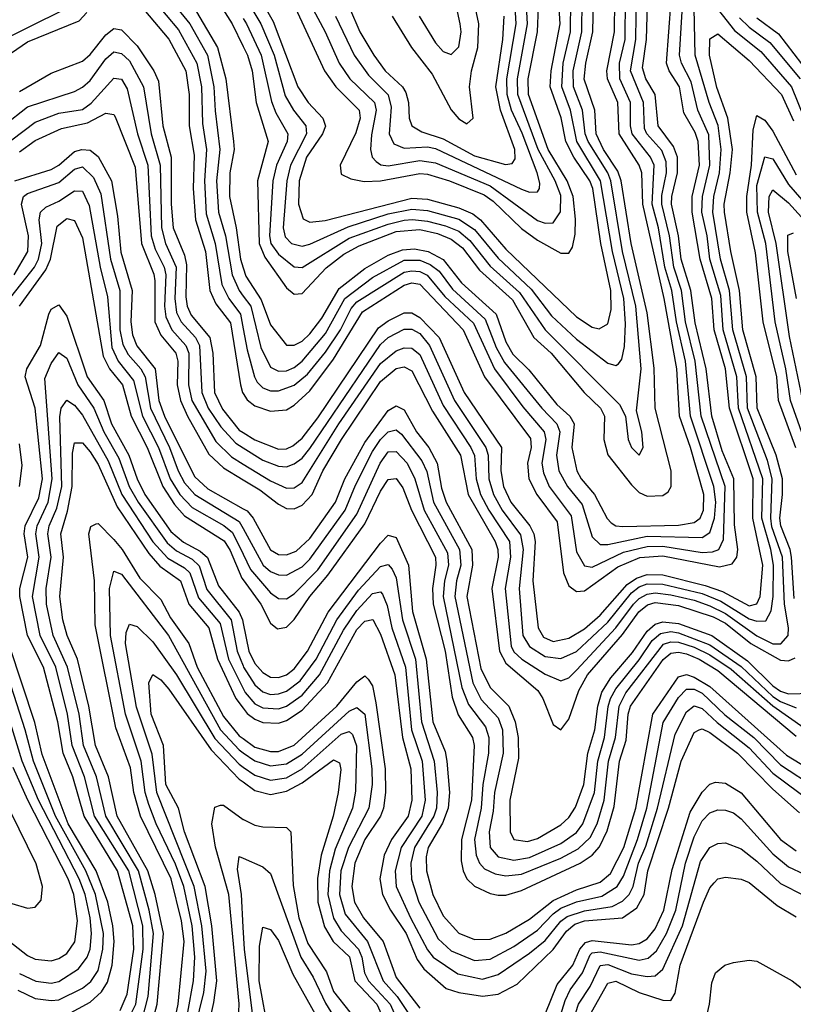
# Model space of a CAD drawing. Header units: inches. Extents: x 501365 to 657855, y 482276 to 547543.
# Tile 483 of 656: x 579430 to 581403, y 522430 to 524941. Entities that reach past the tile are written whole.
import ezdxf

# ---------------------------------------------------------------- set-up
doc = ezdxf.new("R2010")
doc.units = ezdxf.units.IN
doc.header["$MEASUREMENT"] = 0
doc.layers.add('A5572', color=7, linetype='Continuous')
doc.layers.add('A5582', color=7, linetype='Continuous')

msp = doc.modelspace()

# ---------------------------------------------------------------- linework, layer by layer
at = {"layer": 'A5572', "color": 5}
for points, elevation in [([(579886.2, 525066.2), (579971.8, 524930), (580000, 524872.1)], 2720), ([(579799.5, 525010), (579863.9, 524930), (579908.7, 524850), (579925.4, 524770), (579928.2, 524708.2), (579940.4, 524610), (579932, 524530), (579937.1, 524450), (579954.5, 524390), (579971.7, 524290), (579989.5, 524250), (580000, 524235.9)], 2660), ([(579772.3, 524990), (579834.9, 524914.9), (579882.2, 524830), (579893.5, 524770), (579896.2, 524676.2), (579906.6, 524610), (579901.4, 524530), (579905.8, 524445.8), (579928.5, 524370), (579945.8, 524265.8), (579963.2, 524230), (579993.1, 524190), (580000, 524152.8)], 2640), ([(579347.1, 524870), (579550, 524970.3)], 2640), ([(579369.9, 524830), (579450, 524884.4), (579581.9, 524938.1), (579601.1, 524958.9)], 2620), ([(579746.9, 524966.9), (579810, 524891), (579853.9, 524810), (579862.6, 524750), (579862.1, 524670), (579875.4, 524595.4), (579872.1, 524510), (579878.1, 524430), (579904, 524350), (579914.7, 524250), (579930, 524216.1), (579967.8, 524167.8), (579993.5, 524010), (579998.5, 523990), (580000, 523987.6)], 2620), ([(579880.7, 524960.7), (579934.2, 524870), (579955.6, 524790), (579975.1, 524630), (579976.6, 524610), (579966, 524550), (579965.2, 524490), (579982.2, 524410), (579992.9, 524330), (580000, 524307.6)], 2680), ([(579430, 524758.1), (579510, 524804.4), (579590, 524835), (579610, 524852), (579650, 524902.2), (579670, 524918.2), (579690, 524915.3), (579730, 524874.2), (579772.5, 524810), (579783.8, 524783.8), (579795.2, 524670), (579816.5, 524590), (579816.5, 524470), (579821.4, 524410), (579850, 524340.7), (579855.7, 524315.7), (579853.7, 524233.7), (579857.1, 524210), (579867.3, 524187.3), (579915.2, 524130), (579922.2, 524090), (579927.2, 523990), (579947.3, 523947.3), (579990, 523894.4), (580000, 523888.1)], 2580), ([(579390, 524671), (579450, 524718.8), (579570, 524757.9), (579590, 524768.5), (579610, 524785.6), (579650, 524841.1), (579670, 524858.6), (579690, 524854.8), (579710, 524835.7), (579746, 524770), (579765.4, 524650), (579788, 524570), (579791.5, 524410), (579801.9, 524370), (579828.8, 524310), (579825.7, 524230), (579830, 524194), (579841.5, 524170), (579878.7, 524130), (579889, 524110), (579894.3, 523990), (579910.7, 523950), (579942.7, 523902.7), (579981, 523861), (580000, 523849)], 2560), ([(579410, 524634.8), (579470, 524679.3), (579530, 524702.8), (579590, 524712), (579612, 524728), (579670, 524791.7), (579690, 524788.8), (579704.3, 524764.3), (579730.4, 524650), (579756.6, 524570), (579765.5, 524390), (579775.6, 524355.6), (579798.3, 524310), (579802.5, 524290), (579799.1, 524210), (579802.7, 524182.7), (579818, 524150), (579854.1, 524110), (579861.1, 524090), (579860.3, 524010), (579869.1, 523970), (579930, 523865), (579970, 523826.2), (580000, 523807.7)], 2540), ([(579430, 524604), (579470, 524632.3), (579536.4, 524663.6), (579602.6, 524677.4), (579650, 524702.7), (579670, 524698.8), (579673.4, 524693.4), (579724.8, 524564.8), (579740.7, 524370), (579772.2, 524292.2), (579774.9, 524274.9), (579774.3, 524170), (579790, 524136), (579828.4, 524090), (579833, 524070), (579831.8, 524010), (579840, 523970), (579857.7, 523930), (579912.7, 523832.7), (579950, 523797.9), (580000, 523767.5)], 2520), ([(579417.5, 524530), (579510, 524558.5), (579530, 524569.8), (579570, 524604.3), (579588.6, 524610), (579610, 524608.4), (579630, 524591.8), (579663.9, 524530), (579679.7, 524439.7), (579688.2, 524348.2), (579717.2, 524250), (579713.4, 524170), (579717.5, 524137.5), (579729.2, 524109.2), (579775.7, 524050), (579784.7, 523970), (579799.2, 523930), (579875.8, 523775.8), (579910, 523744.6), (580000, 523693.8)], 2480), ([(579416.2, 524290), (579451.2, 524350), (579452.9, 524390), (579434.7, 524470), (579440.1, 524490), (579450, 524497.2), (579530, 524525.6), (579570, 524559.4), (579590, 524565.5), (579618.3, 524538.3), (579636.7, 524496.7), (579661.9, 524330), (579685.2, 524250), (579685.8, 524150), (579692.8, 524112.8), (579706.7, 524086.7), (579739, 524050), (579750.2, 524030.2), (579763.6, 523950), (579812.4, 523850), (579833.8, 523790), (579850, 523759.9), (579876.9, 523730), (579990, 523661.3), (580000, 523642.9)], 2460), ([(579398.6, 524221.4), (579467.6, 524310), (579477.8, 524330), (579486.6, 524370), (579480.1, 524430), (579482.8, 524450), (579497, 524463), (579530, 524478.3), (579570, 524504.6), (579590, 524503.3), (579607.2, 524467.2), (579635.2, 524310), (579653.9, 524233.9), (579664.9, 524104.9), (579681.5, 524070), (579720.7, 524020.7), (579743, 523930), (579783.8, 523850), (579813.5, 523770), (579838.1, 523730), (579870, 523696.5), (579950.9, 523650.9), (579972.9, 523632.9), (580000, 523577.6)], 2440), ([(579429.4, 524210), (579497.1, 524302.9), (579508.5, 524330), (579525.9, 524414.1), (579550, 524433.6), (579570, 524429.1), (579590, 524384.4), (579643.1, 524083.1), (579659.4, 524050), (579692.6, 524010), (579714.1, 523930), (579755.1, 523850), (579795.4, 523750), (579824.5, 523704.5), (579850, 523675.8), (579951.7, 523611.7), (579967.1, 523587.1), (579996.6, 523516.6), (580000, 523511.9)], 2420), ([(579686.1, 522413.9), (579704.2, 522455.8), (579721.1, 522570), (579718.8, 522630), (579679.7, 522770), (579594.4, 522910), (579565.6, 523010), (579541.1, 523070), (579527.1, 523150), (579490.6, 523290), (579450.4, 523370), (579430.9, 523470), (579430.3, 523490), (579450.8, 523570), (579441.5, 523630), (579444.4, 523650), (579478.6, 523721.4), (579488.5, 523770), (579469.8, 523949.8), (579444.1, 524030), (579448.3, 524050), (579483.3, 524110), (579504.1, 524190), (579510, 524202.5), (579530, 524213.8), (579550, 524184.7), (579602.3, 524030), (579644.4, 523970), (579664.5, 523910), (579708.2, 523830), (579729.3, 523770), (579749.4, 523730), (579815.4, 523635.4), (579848, 523608), (579890, 523585.5), (579909.2, 523569.2), (579937, 523497), (579989.9, 523429.9), (579998.1, 523410), (580000, 523400.8)], 2380), ([(579701, 522379), (579726.6, 522430), (579745.2, 522570), (579744.4, 522630), (579708.4, 522770), (579621.2, 522910), (579595.3, 523010), (579563.6, 523090), (579551.9, 523170), (579521.9, 523290), (579482.3, 523370), (579462.7, 523470), (579480, 523570), (579471, 523630), (579474.3, 523650), (579502.4, 523710), (579513.3, 523770), (579494.3, 524025.7), (579510, 524064.3), (579530, 524091.8), (579550, 524077.8), (579578, 524010), (579619.3, 523950), (579645, 523890), (579682.5, 523822.5), (579709.6, 523750), (579732.4, 523710), (579806.4, 523606.4), (579830, 523586.4), (579870, 523565), (579887.7, 523547.7), (579907.4, 523487.4), (579969.7, 523410), (579984.5, 523330), (580000, 523292.7)], 2360), ([(579742.4, 522390), (579757.9, 522450), (579771.6, 522610), (579760.5, 522670), (579732.8, 522770), (579649.8, 522910), (579625.8, 523010), (579593, 523090), (579581.4, 523170), (579552.1, 523290), (579515.9, 523370), (579498.7, 523450), (579497.3, 523490), (579510, 523570), (579502, 523630), (579505.4, 523650), (579525.2, 523694.8), (579537.3, 523750), (579532.1, 523927.9), (579536, 523950), (579550, 523970.5), (579570, 523957.7), (579590, 523932.5), (579656.1, 523816.1), (579690.6, 523730), (579769.4, 523609.4), (579807.7, 523567.7), (579850, 523543.2), (579863.8, 523530), (579886, 523466), (579940.9, 523400.9), (579962.7, 523310), (580000, 523235.3)], 2340), ([(579430, 523750), (579436.2, 523803.8), (579430, 523858.8)], 2420), ([(579764.4, 522370), (579781, 522430), (579797.1, 522610), (579775.3, 522710), (579756.6, 522770), (579678.8, 522910), (579656.7, 523010), (579623.4, 523090), (579606.7, 523190), (579577.5, 523310), (579550.9, 523370), (579540.3, 523410), (579532.8, 523470), (579541.5, 523570), (579535, 523630), (579552.3, 523687.7), (579564.3, 523750), (579564.8, 523835.2), (579570, 523862), (579590, 523861.6), (579610, 523838.8), (579630, 523806.5), (579678.6, 523698.6), (579759.1, 523579.1), (579787.4, 523547.4), (579839.9, 523510), (579861.6, 523450), (579912.7, 523390), (579934.2, 523310), (579981.5, 523210), (580000, 523184.7)], 2320), ([(579821.7, 522370), (579833.8, 522430), (579849.1, 522590), (579842.6, 522642.6), (579816, 522750), (579738.5, 522910), (579721.5, 522970), (579713, 523033), (579675.3, 523135.3), (579622.6, 523397.4), (579620.6, 523510), (579606.2, 523630), (579611.5, 523648.5), (579625, 523655), (579630, 523656.1), (579670, 523614.8), (579691, 523590), (579736.6, 523516.6), (579790, 523462.4), (579815, 523415), (579861.2, 523350), (579882.7, 523290), (579950, 523163.7), (579990, 523114.6), (580000, 523107.4)], 2280), ([(579859.1, 522410), (579873.2, 522490), (579876.7, 522550), (579869.9, 522630), (579848.6, 522730), (579827.6, 522787.6), (579777.7, 522890), (579759.3, 522939.3), (579750.2, 522970.2), (579740, 523050), (579700.2, 523170), (579662, 523370), (579659.4, 523490), (579670, 523534.6), (579690, 523526.4), (579809.4, 523370), (579942.5, 523130), (579990, 523078.4), (580000, 523071.4)], 2260), ([(579856.5, 522283.5), (579899.7, 522460.3), (579905.5, 522514.5), (579894.8, 522630), (579875.3, 522730), (579779.4, 522970), (579767.6, 523067.6), (579727.6, 523187.6), (579699.5, 523350), (579701.7, 523378.3), (579710, 523399.4), (579730, 523393.3), (579770, 523354.2), (579830, 523269.8), (579928, 523108), (579990, 523041.9), (580000, 523034.9)], 2240), ([(579550, 522402.8), (579610, 522435.1), (579638.4, 522461.6), (579653.7, 522486.3), (579665.5, 522530), (579671.4, 522590), (579667.9, 522630), (579654.8, 522690), (579624.7, 522770), (579553.9, 522890), (579487.2, 523067.2), (579468.4, 523148.4), (579403.8, 523343.8)], 2420), ([(579425.6, 522465.6), (579470, 522444.9), (579510, 522439.1), (579530, 522441.6), (579590, 522471.1), (579611.7, 522488.3), (579630, 522516.1), (579642.2, 522570), (579643.4, 522610), (579623.6, 522710), (579598.4, 522770), (579521.5, 522910), (579465.3, 523050), (579444.2, 523130), (579387.2, 523307.2)], 2440), ([(579881.9, 522238.1), (579925.5, 522434.5), (579932.4, 522490), (579919.8, 522630), (579903, 522730), (579850.3, 522870), (579835.1, 522930), (579803.1, 522990), (579796.6, 523090), (579765.6, 523170), (579759.1, 523250), (579770, 523271), (579790, 523257.7), (579810, 523233.4), (579918.5, 523078.5), (579990, 523004.2), (580000, 522996.9)], 2220), ([(579430, 522508.1), (579471.6, 522488.4), (579510, 522484), (579530, 522488.3), (579579.8, 522520.2), (579602.4, 522550), (579609.5, 522570.5), (579613.3, 522610), (579610, 522650.7), (579597.1, 522710), (579581.5, 522750), (579478.5, 522950), (579436.8, 523050), (579374.3, 523250)], 2460), ([(579350, 522632.1), (579450, 522554.6), (579470, 522544.6), (579510, 522540.9), (579530, 522546.6), (579550, 522559.4), (579571, 522589), (579577.6, 522642.4), (579568.4, 522710), (579553.5, 522750), (579451.3, 522950), (579413.8, 523033.8)], 2480), ([(579410, 522687.1), (579450, 522675), (579470, 522677.9), (579484.5, 522695.5), (579488.6, 522730), (579472.2, 522787.8), (579362.2, 523010)], 2520), ([(579988.4, 522390), (579989.3, 522430.7), (579963.2, 522710), (579929.7, 522830.3), (579919.8, 522890), (579927.4, 522932.6), (579942.4, 522937.6), (579950, 522937.5), (580000, 522901.2)], 2180), ([(580000, 522626.3), (579995.4, 522710), (579985.3, 522774.7), (579990, 522807), (580000, 522802.6)], 2160)]:
    msp.add_lwpolyline(points, dxfattribs=dict(at, elevation=elevation))
at = {"layer": 'A5582', "color": 5}
for points, elevation in [([(580000, 523849), (580050, 523817.6), (580090, 523801.8), (580110, 523800.7), (580130, 523807.8), (580150, 523822.9), (580170, 523846.9), (580350, 524112.5), (580370, 524130.7), (580410, 524151.4), (580430, 524151.3), (580450, 524140.3), (580475.3, 524110), (580538.9, 523970), (580618.5, 523850), (580624.5, 523830), (580626.3, 523770), (580637.9, 523730), (580660.1, 523690), (580707.2, 523627.2), (580714, 523590), (580703.3, 523490), (580713, 523370), (580730, 523342), (580770, 523317.2), (580810, 523311.4), (580850, 523329.8), (580930, 523404.7), (580990, 523478.9), (581010, 523494.2), (581030, 523501.7), (581070, 523501), (581170, 523477.6), (581218.2, 523458.2), (581290, 523413.2), (581310, 523406.6), (581332.5, 523407.5), (581346.5, 523433.6), (581351.3, 523470), (581351.7, 523550), (581345.2, 523590), (581322.3, 523670), (581324.7, 523770), (581262.6, 523950), (581258.4, 524030), (581223.9, 524150), (581217.4, 524237.4), (581190.1, 524330), (581182.8, 524390), (581169.5, 524450), (581171.1, 524490), (581190.1, 524570), (581187.1, 524647.1), (581159, 524710), (581142.3, 524782.3), (581117.3, 524830), (581112.8, 524850), (581126, 525074)], 2560), ([(580000, 525070.5), (580076.3, 524936.3), (580139.4, 524770), (580165.6, 524730), (580203.2, 524690), (580209.7, 524669.7), (580202.1, 524650), (580161, 524590), (580142.4, 524530), (580141.2, 524470), (580152.7, 524432.7), (580170, 524424.1), (580208.6, 524428.6), (580430, 524485.8), (580470, 524483.3), (580550, 524460.7), (580585.6, 524445.6), (580605, 524430), (580670, 524355.7), (580850, 524182.8), (580890, 524156.5), (580907.7, 524152.3), (580930, 524165.6), (580938.5, 524201.5), (580937.3, 524250), (580911.7, 524370), (580891.3, 524510), (580884, 524530), (580843.4, 524590), (580822.3, 524630), (580810.3, 524690.3), (580782.4, 524770), (580784.9, 524810), (580807.9, 524930), (580802.8, 525010)], 2780), ([(580134.3, 525050), (580208.6, 524910), (580244.3, 524830), (580272.3, 524790), (580334.7, 524730), (580339.4, 524710), (580326.9, 524646.9), (580325, 524610), (580328.8, 524590), (580338.8, 524578.8), (580351, 524571), (580370, 524568.1), (580450, 524581.9), (580490, 524576.1), (580630, 524517.2), (580750, 524428.5), (580770, 524421.6), (580790, 524422.6), (580809, 524451), (580810, 524492.4), (580795.6, 524530), (580751.8, 524610), (580700.2, 524750), (580699.7, 524790), (580725, 524930), (580721.1, 524990)], 2840), ([(580000, 524152.8), (580010, 524098.8), (580028.4, 524030), (580036, 524016), (580050, 524001.9), (580070, 523994.4), (580090, 523994.3), (580130, 524008.6), (580163.6, 524036.4), (580210, 524092.8), (580248.3, 524150), (580275.5, 524204.5), (580290, 524221.6), (580410, 524296.6), (580430, 524300.6), (580450, 524298.3), (580469.4, 524289.3), (580514.5, 524234.5), (580587.1, 524167.1), (580641.1, 524050), (580713.3, 523953.3), (580767, 523890), (580771.4, 523870), (580761.8, 523810), (580765.3, 523785.3), (580780.4, 523750), (580835.9, 523675.9), (580850, 523584.1), (580870, 523547.9), (580890, 523544.8), (580970, 523582.5), (581030, 523597.6), (581070, 523598.5), (581170, 523582.2), (581196.7, 523583.3), (581212.9, 523590), (581224.9, 523615.1), (581228.7, 523750), (581167.9, 523930), (581152.3, 524070), (581128.1, 524170), (581117.4, 524250), (581098.1, 524310), (581087.1, 524390), (581067.3, 524470), (581067.3, 524492.7), (581079.5, 524550), (581078.4, 524578.4), (581067, 524607), (581029.5, 524649.5), (581023.4, 524663.4), (581021, 524730), (580987.4, 524810), (581001.3, 524890), (581002.6, 525010)], 2640), ([(580000, 523987.6), (580010, 523971.1), (580030, 523956), (580070, 523942.7), (580110, 523946), (580130, 523957.5), (580170, 523994.2), (580230, 524074.7), (580304.1, 524195.9), (580410, 524264.2), (580430, 524269.5), (580450, 524266.1), (580561.1, 524150), (580615.1, 524030), (580732.5, 523872.5), (580734, 523850), (580725.1, 523810), (580728.5, 523770), (580748.9, 523730), (580800.5, 523660.5), (580816.4, 523530), (580830, 523497.3), (580850, 523482.2), (580870, 523484), (580954.8, 523545.2), (581011, 523569), (581070, 523573.5), (581214.3, 523545.7), (581246.7, 523553.3), (581258.3, 523570), (581260.9, 523590), (581252.4, 523652.4), (581250.7, 523770), (581221.6, 523841.6), (581194.9, 523930), (581180.8, 524050), (581152.3, 524167.7), (581141.5, 524250), (581116.5, 524330), (581110, 524390), (581092.4, 524470), (581092.6, 524490), (581107.4, 524550), (581107, 524590), (581097.2, 524617.2), (581058, 524670), (581050.1, 524750), (581026.4, 524790), (581018.1, 524818.1), (581028.5, 524890), (581032, 525010)], 2620), ([(580000, 525005.7), (580044.9, 524930), (580079.1, 524850), (580106.9, 524746.9), (580128.3, 524710), (580159.9, 524670), (580161.2, 524650), (580121, 524570), (580111, 524530), (580101.8, 524410), (580107.2, 524387.2), (580123.4, 524370), (580150, 524363.6), (580170, 524368.3), (580267.4, 524412.6), (580370, 524445.5), (580430, 524457.7), (580470, 524454.3), (580550, 524431.9), (580590, 524405.4), (580650, 524332.8), (580733.9, 524253.9), (580786, 524186), (580850, 524125.9), (580930, 524065.1), (580950, 524058.5), (580956.5, 524063.5), (580965.2, 524074.8), (580972.4, 524107.6), (580975, 524165), (580970.7, 524230), (580941.6, 524350), (580911.4, 524530), (580850.3, 524630), (580834.7, 524710), (580812.1, 524770), (580816.2, 524830), (580834.9, 524910), (580835.2, 524990)], 2760), ([(580448.9, 524950), (580490, 524881.9), (580510, 524859.8), (580530, 524852.3), (580550, 524871.6), (580555.7, 524910), (580553, 524930), (580535.8, 525010)], 2940), ([(580000, 524235.9), (580019.2, 524210), (580045, 524105), (580070, 524054.9), (580090, 524044.7), (580110, 524045.6), (580130, 524054), (580150, 524069.8), (580210, 524140.7), (580259.5, 524230), (580330, 524283.5), (580410, 524327.3), (580450, 524327.8), (580476.8, 524316.8), (580499.4, 524299.4), (580533.7, 524253.7), (580617, 524177), (580645.1, 524105.1), (580666.3, 524066.3), (580761.3, 523950), (580800, 523910), (580807.5, 523890), (580799.2, 523830), (580805, 523790), (580827, 523750), (580864.2, 523704.2), (580890, 523622), (580910, 523602.4), (580930, 523602), (581030, 523623.9), (581170, 523620.2), (581190, 523632.9), (581201.4, 523670), (581204.7, 523710), (581200.3, 523750), (581140.2, 523930), (581127.9, 524070), (581104.5, 524170), (581093.1, 524250), (581075.4, 524310), (581059.2, 524410), (581042.8, 524470), (581047.6, 524570), (581038.9, 524590), (580992.1, 524650), (580987.1, 524670), (580987.7, 524730), (580960.4, 524790), (580959.5, 524830), (580973.5, 524890), (580974.9, 524994.9)], 2660), ([(580000, 524307.6), (580006.6, 524286.6), (580046.1, 524226.1), (580070, 524163), (580110, 524110.6), (580130, 524110.4), (580150, 524121.2), (580170, 524139.4), (580200.4, 524179.6), (580244.6, 524255.4), (580310, 524306.6), (580370, 524340), (580406.3, 524353.7), (580436.5, 524356.5), (580471.5, 524350), (580510, 524328.9), (580556.4, 524270), (580644.9, 524190), (580670, 524119), (580687.5, 524087.5), (580728, 524048), (580799.8, 523959.8), (580832.5, 523930), (580844, 523910), (580838.2, 523850), (580850.3, 523790), (580861.6, 523770), (580896, 523730), (580928.4, 523668.4), (580938.1, 523658), (580950.3, 523650.3), (580968.1, 523648.1), (581110, 523651.7), (581150, 523658.3), (581165.2, 523670), (581173.6, 523690), (581174.3, 523730), (581140.6, 523850), (581112.1, 523930), (581105.3, 524050), (581073.3, 524230), (581018.8, 524470), (581016.3, 524550), (581009.2, 524570), (580958.9, 524650), (580955.3, 524730), (580929.2, 524790), (580927.4, 524810), (580946.9, 524910), (580947.8, 524990)], 2680), ([(580000, 524872.1), (580010.8, 524850), (580022.8, 524810), (580033.3, 524730), (580063.5, 524630), (580036.8, 524530), (580040.6, 524370), (580054.8, 524334.8), (580110, 524257), (580130, 524240.8), (580150, 524242.4), (580211.9, 524308.1), (580256.8, 524343.2), (580295.6, 524364.4), (580390, 524400.3), (580450, 524406.1), (580495.4, 524395.4), (580530, 524381.2), (580559, 524359), (580602.2, 524302.2), (580686.3, 524226.3), (580740.9, 524130), (580785, 524090), (580869.1, 523990), (580911, 523950), (580921.1, 523930), (580919.5, 523870), (580930, 523830.8), (580990, 523754.3), (581010, 523734.9), (581030, 523725.9), (581070, 523727.1), (581083.2, 523736.8), (581091.2, 523750), (581091.3, 523790), (581050, 523950), (581047.9, 524052.1), (581030, 524193.3), (580989.6, 524369.7), (580964.1, 524530), (580955, 524554.9), (580918.8, 524610), (580900.2, 524650), (580896.2, 524710), (580869.2, 524789.2), (580873.3, 524830), (580891.8, 524910), (580893.4, 524990)], 2720), ([(580000, 523888.1), (580030, 523869), (580090, 523845.3), (580110, 523846.5), (580126.3, 523853.7), (580150, 523873.6), (580190, 523925.8), (580345.3, 524154.7), (580370, 524172.8), (580410, 524192.9), (580430, 524192.9), (580450, 524181.6), (580499.5, 524130), (580563.8, 523990), (580658.2, 523850), (580657.1, 523790), (580663.9, 523750), (580682.4, 523710), (580730.6, 523650), (580741.2, 523630), (580744.1, 523610), (580738.3, 523510), (580752, 523390), (580765.7, 523365.7), (580790, 523354.9), (580830, 523363.2), (580870, 523387.6), (580910, 523422.2), (580979.2, 523500.8), (581003.2, 523516.8), (581030, 523525.9), (581070, 523525), (581178.1, 523498.1), (581222.2, 523482.2), (581290, 523445.9), (581309.3, 523450.7), (581318.3, 523470), (581325.3, 523550), (581299.5, 523670), (581300, 523770), (581240.2, 523950), (581230, 524050), (581200.5, 524150), (581194.5, 524230), (581164.7, 524330), (581144.6, 524450), (581144.4, 524490), (581163.7, 524570), (581160, 524630), (581152.8, 524652.8), (581123.1, 524703.1), (581112.6, 524770), (581086.4, 524810), (581079.3, 524830), (581091.3, 524990)], 2580), ([(580000, 524943.9), (580008.4, 524930), (580045.9, 524850), (580071.9, 524731.8), (580083.2, 524703.2), (580114, 524650), (580112.1, 524630), (580085.3, 524570), (580075.6, 524530), (580066.7, 524390), (580070.8, 524370), (580090, 524342.7), (580130, 524310.7), (580150, 524308.5), (580270, 524383.7), (580370, 524419.5), (580410, 524429.3), (580431.6, 524431.6), (580470, 524427.1), (580515.5, 524415.5), (580550, 524401.1), (580578.1, 524378.1), (580630, 524312.4), (580704.9, 524244.9), (580770, 524150.3), (580959.2, 523959.2), (580975, 523930), (580981.5, 523870), (580990, 523849.4), (581010, 523830.3), (581020.2, 523850), (581016.3, 523890), (581003.1, 523943.1), (581014.3, 524050), (581000.8, 524210), (580967.3, 524350), (580937.7, 524530), (580929.7, 524550), (580879.6, 524630), (580872.2, 524650), (580865.5, 524710), (580842.5, 524770), (580841.1, 524810), (580863.8, 524910), (580864.6, 524990)], 2740), ([(581190, 524994), (581253, 524913), (581319.9, 524859.9), (581397.9, 524770), (581430.7, 524690)], 2540), ([(580000, 523807.7), (580070, 523764.5), (580110, 523746.2), (580130, 523746.6), (580150, 523760.6), (580243.7, 523910), (580350, 524064.4), (580390, 524096), (580410, 524104.1), (580430, 524103.2), (580450, 524086.7), (580510, 523957.2), (580580.5, 523850), (580589.6, 523829.6), (580594, 523770), (580605.3, 523730), (580626, 523690), (580678.8, 523610), (580681.7, 523570), (580668.1, 523490), (580683.2, 523343.2), (580690, 523329), (580710.1, 523310), (580770, 523271.8), (580810, 523255), (580830, 523262.6), (580850, 523281.8), (580950, 523389.9), (580995.1, 523450), (581010, 523465.1), (581030, 523475.9), (581050, 523479.1), (581090, 523473.9), (581150, 523460.7), (581190, 523445.9), (581230, 523426.8), (581310, 523369.9), (581350, 523349.4), (581370.8, 523349.2), (581389.5, 523370.5), (581390.5, 523390), (581379.8, 523450), (581374.7, 523570), (581347.9, 523647.9), (581344.9, 523670), (581349.1, 523770), (581336.9, 523816.9), (581285.4, 523950), (581283.4, 524030), (581248.5, 524150), (581240, 524250), (581217.3, 524330), (581197.3, 524450), (581199.8, 524490), (581214.3, 524550), (581218.7, 524610), (581211.2, 524671.2), (581187.7, 524730), (581152, 524850), (581149.8, 524970.2)], 2540), ([(580133.7, 524970), (580207.3, 524810), (580236.4, 524770), (580295.6, 524710), (580297.9, 524690), (580287.4, 524652.6), (580247, 524570), (580250, 524546.6), (580274.8, 524534.8), (580308.5, 524528.5), (580350, 524529.5), (580450, 524548.4), (580470, 524547.1), (580525.6, 524530), (580614.3, 524494.3), (580637.6, 524477.6), (580710, 524408), (580750, 524378.2), (580810, 524345.5), (580830, 524345), (580839.6, 524360.4), (580846.3, 524393.7), (580847.5, 524432.5), (580841.7, 524490), (580825.7, 524530), (580777.7, 524610), (580727.5, 524750), (580727, 524790), (580750.1, 524910.1), (580752.8, 524972.8)], 2820), ([(580235, 524950), (580282.6, 524850), (580319.2, 524799.2), (580369.5, 524749.5), (580377.6, 524717.6), (580372.1, 524650), (580384.1, 524624.1), (580410, 524613.5), (580470, 524616.6), (580490, 524612.6), (580710, 524508.2), (580730, 524500.8), (580750, 524501.4), (580755.8, 524510), (580756.1, 524523.9), (580749.7, 524550), (580711.3, 524651.4), (580683.7, 524710), (580673.3, 524750), (580672.2, 524790), (580696, 524930), (580693.3, 524973.3)], 2860), ([(580271, 524971), (580297.2, 524910), (580333.1, 524850), (580361.9, 524810), (580405.9, 524770), (580414.8, 524754.8), (580421.4, 524730), (580422.8, 524690), (580430.1, 524670), (580455.1, 524655.1), (580510, 524637.1), (580590, 524593.9), (580668.7, 524571.3), (580686.2, 524573.8), (580693.8, 524586.2), (580692.5, 524610), (580655.7, 524710), (580643.9, 524770), (580662.3, 524890), (580665.1, 524950)], 2880), ([(580380.1, 524950), (580429.2, 524870), (580482.1, 524802.1), (580530, 524710.8), (580550, 524687.7), (580570, 524675.1), (580586.7, 524690), (580577, 524770), (580582.3, 524810), (580598.2, 524870), (580600.8, 524930), (580592.1, 524970)], 2920), ([(581265.6, 524945.6), (581290, 524921.8), (581342.7, 524882.7), (581419.8, 524790)], 2560), ([(581310, 524945.8), (581365.1, 524905.1), (581443.1, 524803.1)], 2580), ([(581404.9, 523464.9), (581398.4, 523570), (581394.8, 523590), (581370.8, 523650), (581368.4, 523670), (581375.4, 523730), (581375, 523770), (581359, 523830), (581310.4, 523950), (581308.3, 524030), (581274.3, 524150), (581265.4, 524250), (581243, 524350), (581227.5, 524450), (581226.6, 524470), (581241.8, 524550), (581247.3, 524610), (581235.3, 524690), (581208, 524768), (581188.7, 524850), (581190, 524892.4), (581210, 524904.5), (581290, 524837), (581372.5, 524750), (581402.9, 524682.9)], 2520), ([(581409.1, 523849.1), (581364.6, 523970), (581360.4, 524030), (581325.8, 524170), (581306.4, 524346.4), (581284.5, 524450), (581283.7, 524490), (581295.8, 524570), (581299.9, 524660.1), (581310, 524696.2), (581330, 524684.8), (581350, 524656.8), (581410, 524545.1)], 2480), ([(581437.6, 523850), (581395.1, 523970), (581383.8, 524050), (581356, 524170), (581332.6, 524370), (581310.9, 524450), (581310, 524518), (581330, 524590.9), (581350, 524585.7), (581390, 524520.2), (581486.7, 524410)], 2460), ([(581426.6, 523970), (581392.7, 524132.7), (581359.1, 524370), (581339.3, 524450), (581341.4, 524490), (581350, 524506.7), (581390, 524474), (581448.4, 524410)], 2440), ([(581411, 524230), (581388.4, 524350), (581389, 524391), (581402.7, 524397.3)], 2420), ([(580000, 523767.5), (580042, 523742), (580090, 523705.5), (580110, 523694.6), (580130, 523693.3), (580150, 523702.9), (580176.1, 523730), (580202.8, 523790), (580250.3, 523870), (580350, 524017.7), (580390, 524051.1), (580410, 524055.9), (580430, 524045.1), (580482.7, 523942.7), (580554.2, 523830), (580573.3, 523730), (580642.6, 523610), (580649.5, 523590), (580650, 523570), (580634.2, 523490), (580653.8, 523330), (580670, 523300.2), (580751.5, 523230), (580763.9, 523210), (580790, 523143.2), (580810, 523130.2), (580830, 523157.1), (580855.5, 523230), (580877.7, 523270), (580967.2, 523372.8), (581009.1, 523430.9), (581031.1, 523448.8), (581050, 523454.2), (581110, 523447.2), (581198.2, 523418.2), (581230, 523401.9), (581294.6, 523350), (581370, 523307.4), (581390, 523306), (581407, 523313)], 2520), ([(580000, 523693.8), (580010, 523688.2), (580025.6, 523670), (580070, 523588.5), (580090, 523576.8), (580110, 523576.2), (580134.7, 523585.3), (580170, 523617.4), (580235.7, 523710), (580259.4, 523770), (580310, 523862.8), (580370, 523944.5), (580390, 523956), (580410, 523945.9), (580441.5, 523890), (580473.1, 523850), (580494.8, 523810), (580506, 523745.9), (580517.2, 523710), (580583, 523590), (580585, 523550), (580570.5, 523470), (580606.3, 523286.3), (580630, 523237.6), (580676.9, 523190), (580693.8, 523150), (580700.8, 523110), (580702.3, 523057.7), (580679.8, 522950), (580680.3, 522870), (580690.2, 522850), (580725.2, 522845.2), (580750, 522852.3), (580810, 522887.3), (580830, 522906.3), (580847.4, 522932.6), (580868.1, 522990), (580878.7, 523070), (580896.7, 523130), (580903.8, 523190), (580914.5, 523225.5), (580937.5, 523262.5), (580992.7, 523327.3), (581030, 523381.2), (581050, 523399.5), (581070, 523404.9), (581110, 523401.2), (581194.5, 523370), (581286, 523306), (581350, 523241.6), (581370, 523228.4), (581390, 523222), (581450, 523223.4)], 2480), ([(580000, 523642.9), (580050.7, 523550), (580070, 523533.8), (580090, 523525.1), (580110, 523524.4), (580150, 523545.2), (580170, 523565.1), (580260.1, 523690), (580286.4, 523753.6), (580330, 523839.8), (580350, 523870.3), (580370, 523890.1), (580390, 523895.1), (580403.8, 523883.8), (580455.5, 523815.5), (580468.2, 523788.2), (580485, 523710), (580551.5, 523590), (580554.5, 523550), (580543.7, 523510), (580539.5, 523470), (580585.3, 523250), (580607, 523207), (580650, 523160.1), (580660.8, 523130), (580662.7, 523070), (580641, 522970), (580637.7, 522922.3), (580627.5, 522870), (580629.6, 522830), (580650, 522806.3), (580690, 522797.3), (580730, 522804.3), (580810, 522839.7), (580850, 522868.3), (580866.3, 522890), (580895.4, 522970), (580904.4, 523050), (580920.8, 523110), (580930.4, 523189.6), (580936.8, 523210), (580950, 523234.6), (581010, 523308.1), (581042.8, 523357.2), (581064.3, 523375.7), (581090, 523380.2), (581110, 523377.3), (581190, 523346.9), (581270, 523291.4), (581350, 523215.1), (581370, 523201.8), (581410, 523186)], 2460), ([(580000, 523577.6), (580018.9, 523538.9), (580070, 523479), (580090, 523465.1), (580110, 523463.6), (580130, 523476.2), (580190, 523538.2), (580290, 523679.8), (580348.9, 523810), (580370, 523838.5), (580390, 523839.6), (580417.8, 523810), (580437.6, 523770), (580461.5, 523690), (580521.1, 523581.1), (580523.4, 523550), (580513.5, 523510), (580509.8, 523470), (580557.8, 523237.8), (580574.3, 523194.3), (580617.7, 523137.7), (580626.5, 523110), (580625.7, 523070), (580611, 522990), (580606.6, 522930), (580590, 522850), (580594.1, 522810), (580602.4, 522790), (580615.4, 522775.4), (580642.5, 522762.5), (580670, 522757.3), (580710, 522762.1), (580810, 522802.2), (580854.1, 522825.9), (580884.6, 522855.4), (580902.7, 522890), (580920.3, 522950), (580931.6, 523050), (580949.3, 523110), (580958.4, 523190), (580975.9, 523224.1), (581071.6, 523348.4), (581090, 523354.4), (581110, 523353), (581150, 523340.8), (581190, 523320.8), (581244.2, 523284.2), (581350, 523190.9), (581430, 523134.8)], 2440), ([(580000, 523511.9), (580044.6, 523450), (580070, 523401.7), (580087.1, 523387.1), (580110, 523391.3), (580130, 523411.2), (580169.8, 523470), (580215.9, 523524.1), (580310, 523655.5), (580350, 523738.7), (580370, 523768.2), (580390, 523770.8), (580406.8, 523746.8), (580429.4, 523690), (580489.9, 523570), (580491.3, 523550), (580482.4, 523490), (580484.3, 523450), (580515.2, 523330), (580533, 523213), (580548.3, 523168.3), (580584.6, 523110), (580588.6, 523090), (580581.7, 522950), (580556.8, 522850), (580556, 522796), (580560.8, 522770), (580570.2, 522750.2), (580590, 522730.7), (580630, 522712.1), (580650, 522707.9), (580670, 522708.1), (580710, 522720), (580858.9, 522790), (580889.7, 522810), (580908.2, 522831.8), (580928.1, 522871.9), (580945.7, 522934.3), (580959.5, 523050), (580976.4, 523103.6), (580981.9, 523170), (580987.9, 523190), (581071.2, 523308.8), (581090, 523325.3), (581110, 523328.2), (581130, 523324), (581162.9, 523310), (581210, 523281.5), (581410, 523113.3)], 2420), ([(580000, 523400.8), (580014.7, 523330), (580030, 523298.8), (580050, 523275.6), (580070, 523263.9), (580090, 523263), (580110, 523270.3), (580130, 523285.2), (580164.1, 523330), (580216.8, 523430), (580350, 523606.1), (580370, 523625.9), (580390, 523619.9), (580421.2, 523550), (580431.5, 523431.5), (580466.6, 523310), (580483.6, 523150), (580514.9, 523074.9), (580519.6, 523050), (580526, 522970), (580522.5, 522930), (580508.1, 522891.9), (580471.9, 522830), (580466.1, 522806.1), (580467.1, 522770), (580483.5, 522710), (580510, 522655.4), (580550, 522611.6), (580590, 522595.4), (580630, 522596.1), (580670, 522611.3), (580730, 522647), (580790, 522694.8), (580850, 522721.4), (580910, 522741.3), (580936.9, 522763.1), (580970.2, 522830), (581001.2, 522930), (581044.4, 523170), (581110, 523265.3), (581130, 523270.5), (581150, 523263.7), (581190, 523240), (581385.3, 523065.3), (581470, 523013.6)], 2380), ([(580000, 523292.7), (580001.1, 523290), (580030, 523244.3), (580050, 523226.8), (580070, 523220), (580090, 523221.2), (580110, 523228.5), (580145.1, 523254.9), (580186.2, 523310), (580238.9, 523410), (580294.1, 523485.9), (580350, 523545.9), (580370, 523551.6), (580379.9, 523539.9), (580390, 523517.5), (580406.2, 523410), (580439.5, 523310), (580454.3, 523150), (580487.2, 523050), (580494.2, 522970), (580492.7, 522930), (580486.4, 522910), (580436.4, 522830), (580427.8, 522790), (580429.3, 522749.3), (580447.7, 522690), (580497.2, 522597.2), (580530, 522565.9), (580590, 522541.3), (580630, 522544.7), (580690, 522577.1), (580750, 522618.6), (580790, 522660.5), (580810, 522675.2), (580850, 522691.1), (580914, 522706), (580953.6, 522730), (580970, 522756.8), (581005, 522850), (581029, 522930), (581071.2, 523148.8), (581110, 523212.5), (581130, 523233.7), (581150, 523233.5), (581170, 523223.5), (581227.7, 523167.7), (581301.7, 523110), (581370, 523040.9), (581461.3, 522981.3)], 2360), ([(580000, 523235.3), (580005.1, 523225.1), (580030, 523196.3), (580050, 523186), (580090, 523183.5), (580110, 523190.4), (580150, 523218.2), (580194.7, 523270), (580255.9, 523384.1), (580290, 523433.9), (580330, 523477.1), (580350, 523481.6), (580355.4, 523475.4), (580366.9, 523446.9), (580378.9, 523390), (580413.8, 523290), (580429.5, 523130), (580455.9, 523050), (580463.6, 522950), (580455.3, 522910), (580403, 522830), (580387.8, 522770), (580389.6, 522730), (580426.2, 522650), (580470, 522568.7), (580484.5, 522550), (580547.2, 522507.2), (580610, 522493.9), (580650, 522506), (580730, 522559.8), (580770, 522592.7), (580810, 522642), (580826.1, 522653.9), (580870, 522668.1), (580940.4, 522679.6), (580967, 522693), (580984.2, 522710), (580994.2, 522730), (581008.3, 522790), (581026.7, 522833.3), (581056.6, 522930), (581101, 523119), (581130, 523175.8), (581150, 523191.3), (581170, 523184.1), (581208.1, 523148.1), (581290, 523084.2), (581350, 523019), (581450, 522945.2)], 2340), ([(580000, 523184.7), (580010, 523171.1), (580030, 523157), (580050, 523148.4), (580090, 523146.9), (580110, 523153.7), (580150, 523180), (580215.2, 523250), (580290, 523385.4), (580310, 523407.1), (580330.8, 523410.8), (580350, 523373.5), (580386.7, 523270), (580405.8, 523110), (580427.4, 523030), (580430.2, 522950), (580420.7, 522910), (580378.2, 522850), (580359.8, 522810), (580348.1, 522750), (580354.8, 522710), (580375.4, 522670), (580415.6, 522610), (580443.8, 522543.8), (580460.6, 522520.6), (580517.5, 522470), (580550, 522459.9), (580610, 522450.5), (580650, 522455.5), (580698.6, 522481.4), (580790.6, 522569.4), (580823.9, 522616.1), (580845.8, 522634.2), (580870, 522642.3), (580967.3, 522650), (581004, 522676), (581022.3, 522710), (581032.1, 522770), (581084.2, 522930), (581117, 523050), (581150, 523123.1), (581162.3, 523130), (581170, 523132.6), (581190, 523123.3), (581260.1, 523070), (581350, 522978.8), (581418.1, 522918.1)], 2320), ([(580000, 523107.4), (580030, 523085.6), (580070, 523074.1), (580090, 523074.7), (580130, 523090.4), (580238.8, 523190), (580290, 523252.5), (580310, 523267.8), (580318.6, 523258.6), (580330, 523242.4), (580338.4, 523198.4), (580361.7, 523030), (580363, 522970), (580358.1, 522930), (580350.2, 522910), (580310, 522849.9), (580284.8, 522790), (580276.7, 522730), (580283.9, 522690), (580306.6, 522650), (580356.6, 522590), (580390, 522497.9), (580450, 522419.7)], 2280), ([(580000, 523071.4), (580030, 523050.6), (580070, 523038), (580110, 523043.2), (580150, 523067.8), (580270, 523177.1), (580290, 523186.9), (580310, 523170.1), (580328, 523030), (580329.1, 522990), (580320.3, 522930), (580268.6, 522830), (580249.3, 522770), (580245.2, 522710), (580260.1, 522659.9), (580317.2, 522590), (580356.5, 522490), (580392.6, 522450), (580431.3, 522391.3)], 2260), ([(580000, 523034.9), (580030, 523013.8), (580070, 523001), (580110, 523007.3), (580150, 523030.6), (580250, 523118.9), (580270, 523125.9), (580278.3, 523118.2), (580288.7, 523088.7), (580286.4, 522973.6), (580278.3, 522930), (580234.9, 522825.1), (580220, 522770), (580215.8, 522710), (580230, 522649.4), (580250, 522616.9), (580294.3, 522570), (580302.7, 522550), (580309.2, 522510), (580319.3, 522490), (580374.4, 522430), (580392.8, 522390)], 2240), ([(580000, 522996.9), (580030, 522975.1), (580070, 522964.8), (580110, 522973.2), (580150, 522994.7), (580230, 523053.3), (580245.7, 523045.7), (580248.7, 523028.7), (580242.3, 522970), (580229.6, 522910), (580198.4, 522810), (580189.5, 522750.5), (580189.9, 522690), (580207.1, 522627.1), (580229.1, 522590), (580270.9, 522550.9), (580284.9, 522490), (580340.8, 522430), (580367.8, 522370)], 2220), ([(580770, 522404.6), (580800.1, 522479.9), (580840.2, 522530), (580858, 522570), (580872.6, 522587.4), (580890, 522592.4), (580990, 522581.8), (581010, 522584.9), (581030, 522597), (581050, 522622.4), (581072.7, 522670), (581093.7, 522773.7), (581139.9, 522919.9), (581170, 522970.8), (581190, 522991.3), (581203.8, 522996.2), (581230, 522993.5), (581270, 522969.5), (581370, 522850.1), (581410, 522821.4)], 2280), ([(580805.2, 522390), (580820.6, 522439.4), (580833.7, 522466.3), (580864.9, 522510), (580884.4, 522555.6), (580890, 522560.7), (580910, 522563.3), (581010, 522542.6), (581032.4, 522547.6), (581053.8, 522566.2), (581079.5, 522610), (581102.9, 522670), (581128.1, 522790), (581150, 522856.8), (581170, 522898), (581190, 522918.5), (581210, 522925.5), (581230, 522925), (581250, 522918.2), (581270, 522902.9), (581350, 522813.3), (581390, 522780.6), (581430, 522761.9)], 2260), ([(580000, 522901.2), (580000.7, 522900.7), (580030, 522887), (580050, 522882.3), (580110, 522880.4), (580121.3, 522870), (580127.5, 522732.5), (580141.9, 522650), (580164.5, 522584.5), (580212.2, 522512.2), (580230, 522462.6), (580271.9, 522410)], 2180), ([(580841.8, 522390), (580854.9, 522430), (580884.8, 522475.2), (580910, 522528.5), (580930, 522531), (580990, 522507.7), (581030, 522500.3), (581050, 522502.2), (581070, 522519.3), (581119.7, 522630), (581165.8, 522794.2), (581190, 522830.1), (581210, 522840.3), (581230, 522841.5), (581270, 522826.6), (581310, 522795.2), (581370, 522737.9), (581430, 522707.4)], 2240), ([(580000, 522802.6), (580050, 522780.7), (580070, 522763), (580146.9, 522550), (580178.7, 522498.7), (580210, 522433), (580287.2, 522307.2)], 2160), ([(580888.4, 522410), (580930, 522483.3), (580950, 522488.5), (581010, 522459.5), (581070, 522440.6), (581090, 522439.8), (581101.5, 522458.5), (581113.8, 522530), (581173.7, 522690), (581190, 522726.6), (581200.5, 522739.5), (581210, 522749.6), (581230, 522754), (581270, 522749.2), (581290, 522740.7), (581361.7, 522681.6), (581410, 522652.8)], 2220), ([(580000, 522068.6), (580001.7, 522070), (580009, 522090), (580008, 522250), (580027.8, 522372.2), (580003.1, 522570), (580000, 522626.3)], 2160), ([(580065, 522355), (580040.5, 522490), (580041.7, 522578.3), (580050, 522626.3), (580070, 522620.9), (580090, 522592.4), (580126.8, 522506.8), (580210, 522357.6)], 2140), ([(581177.7, 522382.3), (581189.2, 522430), (581195.2, 522484.8), (581204, 522510), (581227.6, 522530), (581250, 522536.2), (581290, 522542), (581310, 522539.5), (581399.8, 522490), (581450, 522450.7)], 2180)]:
    msp.add_lwpolyline(points, dxfattribs=dict(at, elevation=elevation))

doc.saveas('drawing.dxf')
